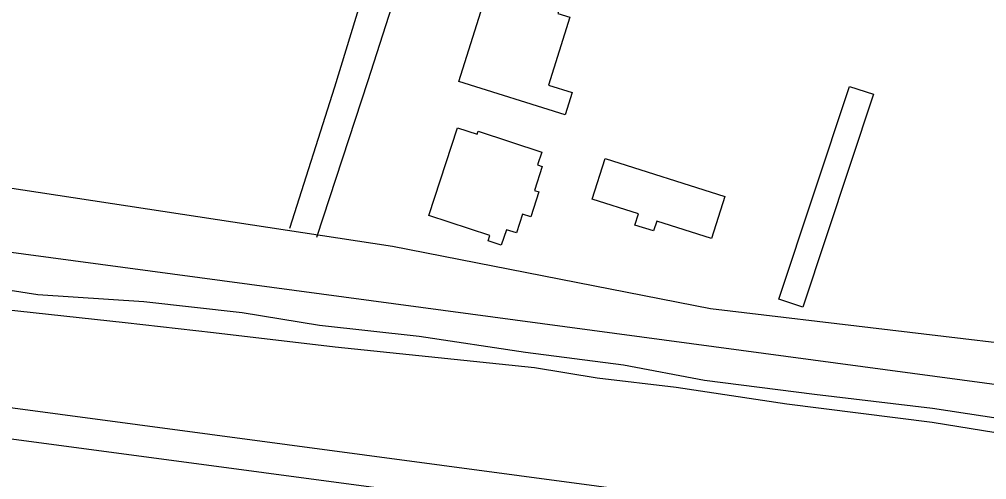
# Model space of a CAD drawing. Extents: x 3355677 to 3393573, y 612928 to 638357.
# Drawn here: x 3369023 to 3369957, y 624676 to 625120 of the extents above; entities that cross this region are included whole.
import ezdxf

# ---------------------------------------------------------------- set-up
doc = ezdxf.new("R2010")
doc.units = 0
for name, color, linetype in [('V-BLDG-OTLN', 7, 'Continuous'), ('V-LEVE-TOET', 7, 'Continuous'), ('V-RAIL-TRAK', 7, 'Continuous'), ('V-ROAD-CNTR', 7, 'Continuous'), ('V-SITE-OTLN', 7, 'Continuous'), ('V-SURV-IDEN', 7, 'Continuous'), ('V-SURV-LINE', 7, 'Continuous'), ('V-TOPO-SHOR', 7, 'Continuous')]:
    doc.layers.add(name, color=color, linetype=linetype)

msp = doc.modelspace()

# ---------------------------------------------------------------- linework, layer by layer
at = {"layer": 'V-BLDG-OTLN'}
for points in [[(3369447.3, 625060.03), (3369478.17, 625158.13), (3369483.95, 625156.31), (3369491.09, 625178.99), (3369521.89, 625169.3), (3369534, 625207.77), (3369565.51, 625197.86), (3369542.79, 625125.67), (3369554.59, 625121.95), (3369534.02, 625056.56), (3369556.76, 625049.41), (3369549.94, 625027.72)], [(3369756.15, 624849.89), (3369824.31, 625055.32), (3369847.29, 625047.7), (3369779.13, 624842.27)], [(3369418.25, 624930.67), (3369446.05, 625015.28), (3369465, 625009.06), (3369465.98, 625012.04), (3369527.4, 624991.87), (3369523.33, 624979.48), (3369527.81, 624978.01), (3369520.21, 624954.89), (3369524.61, 624953.45), (3369516.76, 624929.55), (3369508.85, 624932.15), (3369502.85, 624913.91), (3369493.2, 624917.08), (3369488.34, 624902.27), (3369475.55, 624906.47), (3369477.14, 624911.32)], [(3369588.49, 624985.69), (3369703.85, 624949.17), (3369691, 624908.57), (3369638.28, 624925.25), (3369635.3, 624915.82), (3369617.17, 624921.56), (3369620.6, 624932.39), (3369576.08, 624946.49)]]:
    msp.add_lwpolyline(points, close=True, dxfattribs=at)
at = {"layer": 'V-LEVE-TOET'}
msp.add_lwpolyline([(3369007.2, 624840.41), (3369125.32, 624827.63), (3369210.79, 624817.97), (3369328.09, 624803.99), (3369418, 624794.69), (3369520.4, 624784.07), (3369580.84, 624774.24), (3369657.03, 624765.07), (3369763.82, 624749.17), (3369904.09, 624731.34), (3370048.75, 624707.83), (3370143.07, 624695.67)], dxfattribs=at)
at = {"layer": 'V-RAIL-TRAK'}
for points in [[(3369284.21, 624918.54), (3369327.82, 625054.95), (3369370.25, 625193.79)], [(3369382.39, 625131.77), (3369359.54, 625060.55), (3369310.14, 624909.67)]]:
    msp.add_lwpolyline(points, dxfattribs=at)
at = {"layer": 'V-ROAD-CNTR'}
msp.add_lwpolyline([(3371301.73, 624432.01), (3370542.21, 624662.24), (3370465.11, 624683.75), (3370387.45, 624703.48), (3370215.75, 624733.85), (3369005.65, 624896.4)], dxfattribs=at)
at = {"layer": 'V-SITE-OTLN'}
msp.add_lwpolyline([(3368804.93, 624989.01), (3368712.05, 624989.86), (3367780.43, 625064.22), (3367960.12, 626062.43), (3368213.93, 626114.16), (3368483.67, 626245.12), (3369427.84, 625696.06), (3370459.11, 625066.82), (3370383.67, 624758.43), (3369690.27, 624840.75), (3369383.43, 624900.98)], close=True, dxfattribs=at)
at = {"layer": 'V-SURV-LINE'}
for points in [[(3368913.13, 624759), (3370316.74, 624571.63)], [(3370312.78, 624541.9), (3368909.16, 624729.27)]]:
    msp.add_lwpolyline(points, dxfattribs=at)
at = {"layer": 'V-TOPO-SHOR'}
msp.add_lwpolyline([(3368923.78, 624872.73), (3369041.24, 624854.68), (3369143.48, 624847.95), (3369238.23, 624837.15), (3369313.08, 624824.87), (3369409.08, 624814.47), (3369511.65, 624799.03), (3369606.38, 624786.57), (3369684.53, 624771.78), (3369790.43, 624758.39), (3369904.21, 624744.93), (3370035.32, 624725.09)], dxfattribs=at)

# ---------------------------------------------------------------- texts
at = {"layer": 'V-SURV-IDEN'}
msp.add_text('2142+92.0', height=100, rotation=75.72626, dxfattribs=at).set_placement((3368970.27, 624992.3))

doc.saveas('drawing.dxf')
